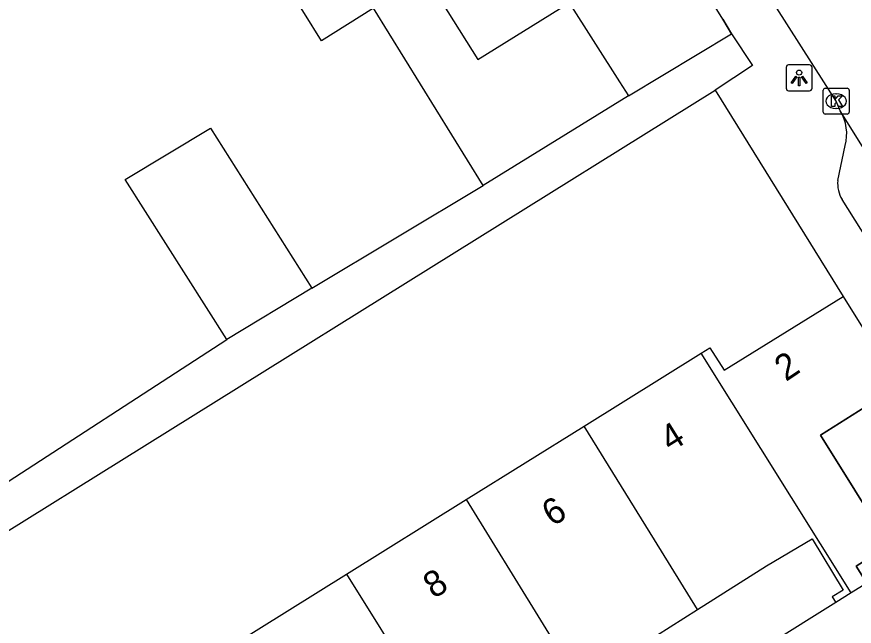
# Model space of a CAD drawing. Extents: x 159353 to 160616, y 385893 to 387321.
# Drawn here: x 159835.16 to 159867.44, y 386097.99 to 386121.5 of the extents above; entities that cross this region are included whole.
import ezdxf

# ---------------------------------------------------------------- set-up
doc = ezdxf.new("R2010")
doc.units = 0
for name, color, linetype in [('IMGEO_Kolk', 7, 'Continuous'), ('IMGEO_Lichtpunt', 7, 'Continuous'), ('IMGEO_Muur', 7, 'Continuous'), ('IMGEO_Pand', 7, 'Continuous'), ('IMGEO_Pand_nummerreeks', 7, 'Continuous'), ('IMGEO_Pand_overbouw', 7, 'Continuous'), ('IMGEO_Rijbaan_lokaal_open', 7, 'Continuous'), ('IMGEO_Voetpad_open', 7, 'Continuous')]:
    doc.layers.add(name, color=color, linetype=linetype)

msp = doc.modelspace()

# ---------------------------------------------------------------- linework, layer by layer
at = {"layer": 'IMGEO_Kolk'}
for p, q in [((159866.242, 386117.819), (159866.242, 386118.671)), ((159866.317, 386118.745), (159867.169, 386118.745)), ((159867.243, 386118.671), (159867.243, 386117.819)), ((159866.73, 386118.525), (159866.755, 386118.525)), ((159866.753, 386117.965), (159866.728, 386117.965)), ((159867.169, 386117.745), (159866.317, 386117.745))]:
    msp.add_line(p, q, dxfattribs=at)
for points in [[(159866.242, 386117.819), (159866.242, 386118.671)], [(159866.317, 386118.745), (159867.169, 386118.745)], [(159867.243, 386118.671), (159867.243, 386117.819)], [(159866.563, 386118.445), (159866.686, 386118.445), (159866.686, 386118.294), (159866.816, 386118.445), (159866.98, 386118.445), (159866.834, 386118.294), (159866.987, 386118.045), (159866.835, 386118.045), (159866.75, 386118.209), (159866.686, 386118.142), (159866.686, 386118.045), (159866.563, 386118.045), (159866.563, 386118.445)], [(159867.169, 386117.745), (159866.317, 386117.745)]]:
    msp.add_lwpolyline(points, dxfattribs=at)
for centre, start, end in [((159866.319, 386118.669), 91.552, 178.448), ((159866.319, 386118.669), 91.552, 178.448), ((159867.167, 386118.669), 1.552, 88.448), ((159867.167, 386118.669), 1.552, 88.448), ((159866.319, 386117.821), 181.552, 268.448), ((159866.319, 386117.821), 181.552, 268.448), ((159867.167, 386117.821), 271.552, 358.448), ((159867.167, 386117.821), 271.552, 358.448)]:
    msp.add_arc(centre, 0.0765, start, end, dxfattribs=at)
for centre, major_axis, ratio, start_param, end_param in [((159866.729, 386118.245), (-0.387, 0.002), 0.722429, 4.712389, 7.853982), ((159866.754, 386118.245), (-0.39, 0.002), 0.717154, 1.570796, 4.712389)]:
    msp.add_ellipse(centre, major_axis=major_axis, ratio=ratio, start_param=start_param, end_param=end_param, dxfattribs=at)
at = {"layer": 'IMGEO_Lichtpunt'}
for p, q in [((159865.717, 386119.643), (159864.909, 386119.643)), ((159865.717, 386119.643), (159864.909, 386119.643)), ((159864.815, 386119.548), (159864.815, 386118.741)), ((159864.815, 386119.548), (159864.815, 386118.741)), ((159865.811, 386118.741), (159865.811, 386119.548)), ((159865.811, 386118.741), (159865.811, 386119.548)), ((159864.909, 386118.647), (159865.717, 386118.647)), ((159864.909, 386118.647), (159865.717, 386118.647))]:
    msp.add_line(p, q, dxfattribs=at)
for points in [[(159865.189, 386119.212), (159865.228, 386119.184), (159865.04, 386118.922), (159865.002, 386118.949), (159865.189, 386119.212)], [(159865.291, 386119.164), (159865.338, 386119.164), (159865.338, 386118.842), (159865.291, 386118.842), (159865.291, 386119.164)], [(159865.401, 386119.184), (159865.439, 386119.211), (159865.626, 386118.949), (159865.587, 386118.921), (159865.401, 386119.184)]]:
    msp.add_lwpolyline(points, dxfattribs=at)
msp.add_circle((159865.314, 386119.346), 0.0994, dxfattribs=at)
for centre, start, end in [((159864.909, 386119.548), 90, 180), ((159864.909, 386119.548), 90, 180), ((159865.717, 386119.548), 0, 90), ((159865.717, 386119.548), 0, 90), ((159864.909, 386118.741), 180, 270), ((159864.909, 386118.741), 180, 270), ((159865.717, 386118.741), 270, 0), ((159865.717, 386118.741), 270, 360)]:
    msp.add_arc(centre, 0.0946, start, end, dxfattribs=at)
at = {"layer": 'IMGEO_Muur'}
for points in [[(159862.373, 386121.402), (159862.703, 386120.84)], [(159862.072, 386118.665), (159867.01, 386110.716)]]:
    msp.add_lwpolyline(points, dxfattribs=at)
at = {"layer": 'IMGEO_Pand'}
for points in [[(159848.904, 386121.827), (159846.904, 386120.574), (159846.247, 386121.623), (159844.458, 386124.478), (159841.291, 386122.494), (159835.643, 386131.391), (159840.976, 386134.728)], [(159846.379, 386126.01), (159848.306, 386127.223), (159852.925, 386119.851), (159856.453, 386122.037), (159858.392, 386118.99), (159858.735, 386118.451)], [(159853.141, 386114.986), (159848.904, 386121.827)], [(159858.735, 386118.451), (159853.141, 386114.986)], [(159843.253, 386109.048), (159839.343, 386115.222), (159842.623, 386117.201), (159846.534, 386111.027)], [(159846.534, 386111.027), (159843.253, 386109.048)], [(159861.534, 386108.52), (159861.874, 386108.732), (159862.426, 386107.868), (159867.01, 386110.716)], [(159867.01, 386110.716), (159869.269, 386107.089)], [(159857.024, 386105.707), (159861.534, 386108.52)], [(159867.323, 386099.278), (159861.534, 386108.52)], [(159867.921, 386099.653), (159867.515, 386100.311), (159868.788, 386101.123), (159866.142, 386105.36), (159868.582, 386106.91), (159868.71, 386106.761), (159869.269, 386107.089)], [(159852.486, 386102.876), (159857.024, 386105.707)], [(159861.398, 386098.641), (159859.735, 386101.327), (159857.024, 386105.707)], [(159847.867, 386099.995), (159852.486, 386102.876)], [(159852.486, 386102.876), (159858.208, 386093.577)], [(159861.398, 386098.641), (159864.059, 386100.326), (159865.821, 386101.365), (159867.01, 386099.389), (159866.586, 386099.124), (159866.724, 386098.904)], [(159843.295, 386097.143), (159847.867, 386099.995)], [(159847.867, 386099.995), (159850.578, 386095.651), (159852.278, 386092.927)], [(159867.921, 386099.653), (159867.323, 386099.278)], [(159867.323, 386099.278), (159866.724, 386098.904)], [(159858.806, 386093.946), (159858.67, 386094.167), (159858.176, 386093.863), (159856.955, 386095.847), (159858.763, 386096.972), (159861.398, 386098.641)]]:
    msp.add_lwpolyline(points, dxfattribs=at)
at = {"layer": 'IMGEO_Pand_overbouw'}
msp.add_lwpolyline([(159869.269, 386107.089), (159868.71, 386106.761), (159868.582, 386106.91), (159866.142, 386105.36), (159868.788, 386101.123), (159867.515, 386100.311), (159867.921, 386099.653), (159872.236, 386102.341)], close=True, dxfattribs=at)
at = {"layer": 'IMGEO_Rijbaan_lokaal_open'}
for points in [[(159866.899, 386117.869), (159866.743, 386118.245), (159864.459, 386121.826)], [(159872.955, 386108.168), (159866.899, 386117.869)]]:
    msp.add_lwpolyline(points, dxfattribs=at)
at = {"layer": 'IMGEO_Voetpad_open'}
for points in [[(159862.703, 386120.84), (159862.373, 386121.402), (159848.413, 386143.9), (159846.595, 386144.231)], [(159858.735, 386118.451), (159862.703, 386120.84)], [(159862.703, 386120.84), (159863.515, 386119.625), (159862.072, 386118.665)], [(159751.412, 386049.66), (159862.072, 386118.665)], [(159862.072, 386118.665), (159867.01, 386110.716)], [(159866.801, 386115.183), (159867.092, 386116.536)], [(159846.534, 386111.027), (159853.141, 386114.986)], [(159869.913, 386109.777), (159866.972, 386114.449)], [(159813.439, 386089.716), (159828.655, 386099.532), (159833.908, 386102.815), (159833.831, 386102.938), (159843.253, 386109.048)], [(159866.724, 386098.904), (159858.806, 386093.946)]]:
    msp.add_lwpolyline(points, dxfattribs=at)
for centre, radius, start, end in [((159865.424, 386116.975), 1.725, 345.2578, 31.2189), ((159868.031, 386115.083), 1.234, 175.332, 210.8966)]:
    msp.add_arc(centre, radius, start, end, dxfattribs=at)

# ---------------------------------------------------------------- texts
at = {"layer": 'IMGEO_Pand_nummerreeks'}
for s, rotation, p in [('2', 33.9909, (159864.804, 386107.409)), ('4', 32.0112, (159860.359, 386104.695)), ('6', 32.3721, (159855.81, 386101.817)), ('8', 32.12, (159851.232, 386099.032))]:
    msp.add_text(s, height=1, rotation=rotation, dxfattribs=at).set_placement(p)

doc.saveas('drawing.dxf')
